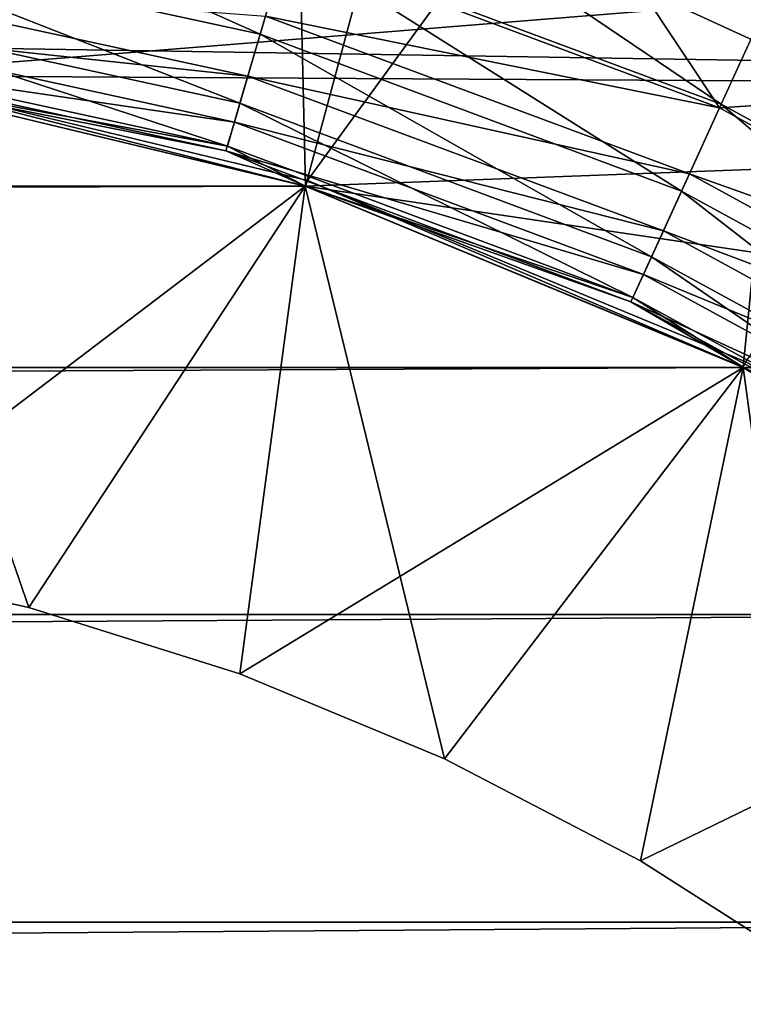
# Model space of a CAD drawing. Header units: metres. Extents: x -206 to 75, y -104 to 104.
# Tile 412 of 656: x -92.43 to -91.23, y 40.88 to 42.51. Entities that reach past the tile are written whole.
import ezdxf

# ---------------------------------------------------------------- set-up
doc = ezdxf.new("R2010")
doc.units = ezdxf.units.M
doc.layers.add('solid_01_1-CONSUMER_THERM_B_125288', color=7, linetype='CONTINUOUS')

msp = doc.modelspace()

# ---------------------------------------------------------------- linework, layer by layer
at = {"layer": 'solid_01_1-CONSUMER_THERM_B_125288'}
for points in [[(-93.358711, -67.339516), (-65.514557, 74.985474), (-65.493088, -75.014526)], [(-93.358711, -67.339516), (-93.257065, -66.795311), (-65.514557, 74.985474)], [(-93.276108, 66.204689), (-65.514557, 74.985474), (-93.257141, -66.241692)], [(-93.257065, -66.795311), (-93.257141, -66.241692), (-65.514557, 74.985474)], [(-76.404617, 63.580017, 75.400002), (-185.604614, 63.572178, 75.400002), (-92.716316, 42.429672, 75.400002)], [(-76.404617, 63.580017, 75.400002), (-92.716316, 42.429672, 75.400002), (-91.951859, 42.246143, 75.400002)], [(-76.404617, 63.580017, 75.400002), (-91.951859, 42.246143, 75.400002), (-91.225533, 41.945286, 75.400002)], [(-93.403435, 47.078796, 63.5), (-92.065659, 46.984234, 63.5), (-92.717896, 42.419693, 63.5)], [(-92.065659, 46.984234, 63.5), (-91.954987, 42.236534, 63.5), (-92.717896, 42.419693, 63.5)], [(-92.065659, 46.984234, 63.5), (-90.75473, 46.702274, 63.5), (-91.954987, 42.236534, 63.5)], [(-90.75473, 46.702274, 63.5), (-91.230118, 41.936283, 63.5), (-91.954987, 42.236534, 63.5)], [(-90.75473, 46.702274, 63.5), (-90.561142, 41.526337, 63.5), (-91.230118, 41.936283, 63.5)], [(-93.500069, 42.481251, 55), (-96.021866, 44.981251, 55), (-88.19677, 42.784554, 55)], [(-91.397552, 44.680519, 48), (-92.443604, 44.906471, 48), (-96.000053, 42.481251, 48)], [(-96.000053, 42.481251, 57), (-91.397552, 44.680519, 57), (-92.443604, 44.906471, 57)], [(-90.88739, 44.511467, 48), (-91.397552, 44.680519, 48), (-96.000053, 42.481251, 48)], [(-96.000053, 42.481251, 57), (-90.88739, 44.511467, 57), (-91.397552, 44.680519, 57)], [(-91.00676, 42.38364, 46), (-91.400536, 42.564751, 46), (-91.397552, 44.680519, 46)], [(-91.00676, 42.38364, 46), (-91.397552, 44.680519, 46), (-90.88739, 44.511467, 46)], [(-90.390488, 44.306244, 48), (-90.88739, 44.511467, 48), (-96.000053, 42.481251, 48)], [(-96.000053, 42.481251, 57), (-90.390488, 44.306244, 57), (-90.88739, 44.511467, 57)], [(-89.910118, 44.066254, 48), (-90.390488, 44.306244, 48), (-96.000053, 42.481251, 48)], [(-96.000053, 42.481251, 57), (-89.910118, 44.066254, 57), (-90.390488, 44.306244, 57)], [(-89.448639, 43.792824, 48), (-89.910118, 44.066254, 48), (-96.000053, 42.481251, 48)], [(-96.000053, 42.481251, 57), (-89.448639, 43.792824, 57), (-89.910118, 44.066254, 57)], [(-88.589935, 43.150517, 48), (-89.448639, 43.792824, 48), (-96.000053, 42.481251, 48)], [(-96.000053, 42.481251, 57), (-88.589935, 43.150517, 57), (-89.448639, 43.792824, 57)], [(-88.19677, 42.784554, 48), (-88.589935, 43.150517, 48), (-96.000053, 42.481251, 48)], [(-96.000053, 42.481251, 57), (-88.19677, 42.784554, 57), (-88.589935, 43.150517, 57)], [(-91.985184, 42.64048, 13.717749), (-91.266365, 42.372375, 13.717749), (-91.931686, 42.822678, 13.598642)], [(-91.266365, 42.372375, 13.717749), (-91.187485, 42.545105, 13.598642), (-91.931686, 42.822678, 13.598642)], [(-92.757408, 42.646584, 13.87616), (-92.029861, 42.488316, 13.87616), (-92.73484, 42.803558, 13.717749)], [(-92.029861, 42.488316, 13.87616), (-91.985184, 42.64048, 13.717749), (-92.73484, 42.803558, 13.717749)], [(-88.19677, 42.784554, 48), (-96.000053, 42.481251, 48), (-93.500069, 42.481251, 48)], [(-96.000053, 42.481251, 57), (-93.500069, 42.481251, 57), (-88.19677, 42.784554, 57)], [(-88.19677, 42.784554, 48), (-93.500069, 42.481251, 48), (-92.717659, 42.419651, 48)], [(-93.500069, 42.481251, 57), (-92.717659, 42.419651, 57), (-88.19677, 42.784554, 57)], [(-93.500069, 42.481251, 55), (-88.19677, 42.784554, 55), (-87.830803, 42.391392, 55)], [(-87.830803, 42.391392, 48), (-88.19677, 42.784554, 48), (-92.717659, 42.419651, 48)], [(-92.717659, 42.419651, 57), (-87.830803, 42.391392, 57), (-88.19677, 42.784554, 57)], [(-92.774384, 42.528477, 14.065914), (-92.063477, 42.373829, 14.065914), (-92.757408, 42.646584, 13.87616)], [(-92.063477, 42.373829, 14.065914), (-92.029861, 42.488316, 13.87616), (-92.757408, 42.646584, 13.87616)], [(-92.029861, 42.488316, 13.87616), (-91.332245, 42.228119, 13.87616), (-91.985184, 42.64048, 13.717749)], [(-91.332245, 42.228119, 13.87616), (-91.266365, 42.372375, 13.717749), (-91.985184, 42.64048, 13.717749)], [(-91.987, 42.634296, 45.982964), (-91.269043, 42.366512, 45.982964), (-92.021004, 42.518482, 45.932949)], [(-91.987, 42.634296, 45.982964), (-91.400536, 42.564751, 46), (-91.269043, 42.366512, 45.982964)], [(-92.767677, 42.57513, 45.853367), (-92.050201, 42.419052, 45.853367), (-92.778992, 42.496471, 45.74966)], [(-92.021004, 42.518482, 45.932949), (-92.050201, 42.419052, 45.853367), (-92.767677, 42.57513, 45.853367)], [(-91.269043, 42.366512, 45.982964), (-91.400536, 42.564751, 46), (-91.00676, 42.38364, 46)], [(-91.266365, 42.372375, 13.717749), (-90.593025, 42.004704, 13.717749), (-91.187485, 42.545105, 13.598642)], [(-92.784927, 42.455177, 14.277479), (-92.084343, 42.302773, 14.277479), (-92.774384, 42.528477, 14.065914)], [(-92.084343, 42.302773, 14.277479), (-92.063477, 42.373829, 14.065914), (-92.774384, 42.528477, 14.065914)], [(-92.021004, 42.518482, 45.932949), (-91.319183, 42.256718, 45.932949), (-92.050201, 42.419052, 45.853367)], [(-91.269043, 42.366512, 45.982964), (-91.319183, 42.256718, 45.932949), (-92.021004, 42.518482, 45.932949)], [(-92.778992, 42.496471, 45.74966), (-92.072586, 42.342804, 45.74966), (-92.786087, 42.44709, 45.628902)], [(-92.050201, 42.419052, 45.853367), (-92.072586, 42.342804, 45.74966), (-92.778992, 42.496471, 45.74966)], [(-92.717659, 42.419651, 55), (-93.500069, 42.481251, 55), (-87.830803, 42.391392, 55)], [(-92.063477, 42.373829, 14.065914), (-91.381813, 42.119583, 14.065914), (-92.029861, 42.488316, 13.87616)], [(-91.381813, 42.119583, 14.065914), (-91.332245, 42.228119, 13.87616), (-92.029861, 42.488316, 13.87616)], [(-92.786087, 42.44709, 45.628902), (-92.086647, 42.294933, 45.628902), (-92.717896, 42.419693, 45.5)], [(-92.072586, 42.342804, 45.74966), (-92.086647, 42.294933, 45.628902), (-92.786087, 42.44709, 45.628902)], [(-92.784927, 42.455177, 14.277479), (-92.717896, 42.419693, 14.5), (-92.084343, 42.302773, 14.277479)], [(-92.716316, 42.429672, 75.400002), (-92.717896, 42.419693, 75.5), (-91.954987, 42.236534, 75.5)], [(-91.951859, 42.246143, 75.400002), (-92.716316, 42.429672, 75.400002), (-91.954987, 42.236534, 75.5)], [(-92.717659, 42.419651, 108.5), (-170.044937, 42.236576, 108.5), (-91.955208, 42.236614, 108.5)], [(-92.770538, 41.617409, 106.5), (-92.412949, 41.53812, 106.5), (-92.717705, 42.419662, 106)], [(-91.955269, 42.236626, 107), (-92.770538, 41.617409, 106.5), (-92.717705, 42.419662, 107)], [(-92.770538, 41.617409, 104.5), (-92.717705, 42.419662, 105), (-91.955269, 42.236626, 105)], [(-92.412949, 41.53812, 104.5), (-92.717705, 42.419662, 104), (-92.770538, 41.617409, 104.5)], [(-92.770538, 41.617409, 102.5), (-92.717705, 42.419662, 103), (-91.955269, 42.236626, 103)], [(-92.412949, 41.53812, 102.5), (-92.717705, 42.419662, 102), (-92.770538, 41.617409, 102.5)], [(-92.770538, 41.617409, 100.5), (-92.717705, 42.419662, 101), (-91.955269, 42.236626, 101)], [(-92.412949, 41.53812, 100.5), (-92.717705, 42.419662, 100), (-92.770538, 41.617409, 100.5)], [(-92.770538, 41.617409, 98.5), (-92.717705, 42.419662, 99), (-91.955269, 42.236626, 99)], [(-92.412949, 41.53812, 98.5), (-92.717705, 42.419662, 98), (-92.770538, 41.617409, 98.5)], [(-92.770538, 41.617409, 96.5), (-92.717705, 42.419662, 97), (-91.955269, 42.236626, 97)], [(-92.412949, 41.53812, 96.5), (-92.717705, 42.419662, 96), (-92.770538, 41.617409, 96.5)], [(-92.770538, 41.617409, 94.5), (-92.717705, 42.419662, 95), (-91.955269, 42.236626, 95)], [(-92.412949, 41.53812, 94.5), (-92.717705, 42.419662, 94), (-92.770538, 41.617409, 94.5)], [(-92.770538, 41.617409, 92.5), (-92.717705, 42.419662, 93), (-91.955269, 42.236626, 93)], [(-92.412949, 41.53812, 92.5), (-92.717705, 42.419662, 92), (-92.770538, 41.617409, 92.5)], [(-92.770538, 41.617409, 90.5), (-92.717705, 42.419662, 91), (-91.955269, 42.236626, 91)], [(-92.412949, 41.53812, 90.5), (-92.717705, 42.419662, 90), (-92.770538, 41.617409, 90.5)], [(-92.770538, 41.617409, 88.5), (-92.717705, 42.419662, 89), (-91.955269, 42.236626, 89)], [(-92.412949, 41.53812, 88.5), (-92.717705, 42.419662, 88), (-92.770538, 41.617409, 88.5)], [(-92.770538, 41.617409, 86.5), (-92.717705, 42.419662, 87), (-91.955269, 42.236626, 87)], [(-92.412949, 41.53812, 86.5), (-92.717705, 42.419662, 86), (-92.770538, 41.617409, 86.5)], [(-92.770538, 41.617409, 84.5), (-92.717705, 42.419662, 85), (-91.955269, 42.236626, 85)], [(-92.412949, 41.53812, 84.5), (-92.717705, 42.419662, 84), (-92.770538, 41.617409, 84.5)], [(-92.770538, 41.617409, 82.5), (-92.717705, 42.419662, 83), (-91.955269, 42.236626, 83)], [(-92.412949, 41.53812, 82.5), (-92.717705, 42.419662, 82), (-92.770538, 41.617409, 82.5)], [(-92.770538, 41.617409, 80.5), (-92.717705, 42.419662, 81), (-91.955269, 42.236626, 81)], [(-92.412949, 41.53812, 80.5), (-92.717705, 42.419662, 80), (-92.770538, 41.617409, 80.5)], [(-92.770538, 41.617409, 78.5), (-92.717705, 42.419662, 79), (-91.955269, 42.236626, 79)], [(-92.412949, 41.53812, 78.5), (-92.717705, 42.419662, 78), (-92.770538, 41.617409, 78.5)], [(-92.770538, 41.617409, 76.5), (-92.717705, 42.419662, 77), (-91.955269, 42.236626, 77)], [(-92.412949, 41.53812, 76.5), (-92.717705, 42.419662, 76), (-92.770538, 41.617409, 76.5)], [(-92.717896, 42.419693, 63.5), (-91.954987, 42.236534, 63.5), (-92.717659, 42.419651, 57)], [(-92.717896, 42.419693, 75.5), (-92.717705, 42.419662, 76), (-91.955269, 42.236626, 76)], [(-91.954987, 42.236534, 75.5), (-92.717896, 42.419693, 75.5), (-91.955269, 42.236626, 76)], [(-92.717896, 42.419693, 14.5), (-92.717896, 42.419693, 45.5), (-91.954987, 42.236534, 45.5)], [(-92.086647, 42.294933, 45.628902), (-91.954987, 42.236534, 45.5), (-92.717896, 42.419693, 45.5)], [(-91.954987, 42.236534, 14.5), (-92.717896, 42.419693, 14.5), (-91.954987, 42.236534, 45.5)], [(-92.084343, 42.302773, 14.277479), (-92.717896, 42.419693, 14.5), (-91.954987, 42.236534, 14.5)], [(-92.412949, 41.53812, 106.5), (-91.955269, 42.236626, 106), (-92.717705, 42.419662, 106)], [(-92.717705, 42.419662, 105), (-92.717705, 42.419662, 106), (-91.955269, 42.236626, 106)], [(-91.955269, 42.236626, 105), (-92.717705, 42.419662, 105), (-91.955269, 42.236626, 106)], [(-91.955269, 42.236626, 107), (-92.717705, 42.419662, 107), (-92.717659, 42.419651, 108.5)], [(-92.717705, 42.419662, 103), (-92.717705, 42.419662, 104), (-91.955269, 42.236626, 104)], [(-92.412949, 41.53812, 104.5), (-91.955269, 42.236626, 104), (-92.717705, 42.419662, 104)], [(-91.955269, 42.236626, 103), (-92.717705, 42.419662, 103), (-91.955269, 42.236626, 104)], [(-92.717705, 42.419662, 101), (-92.717705, 42.419662, 102), (-91.955269, 42.236626, 102)], [(-92.412949, 41.53812, 102.5), (-91.955269, 42.236626, 102), (-92.717705, 42.419662, 102)], [(-91.955269, 42.236626, 101), (-92.717705, 42.419662, 101), (-91.955269, 42.236626, 102)], [(-92.717705, 42.419662, 99), (-92.717705, 42.419662, 100), (-91.955269, 42.236626, 100)], [(-92.412949, 41.53812, 100.5), (-91.955269, 42.236626, 100), (-92.717705, 42.419662, 100)], [(-91.955269, 42.236626, 99), (-92.717705, 42.419662, 99), (-91.955269, 42.236626, 100)], [(-92.717705, 42.419662, 97), (-92.717705, 42.419662, 98), (-91.955269, 42.236626, 98)], [(-92.412949, 41.53812, 98.5), (-91.955269, 42.236626, 98), (-92.717705, 42.419662, 98)], [(-91.955269, 42.236626, 97), (-92.717705, 42.419662, 97), (-91.955269, 42.236626, 98)], [(-92.717705, 42.419662, 95), (-92.717705, 42.419662, 96), (-91.955269, 42.236626, 96)], [(-92.412949, 41.53812, 96.5), (-91.955269, 42.236626, 96), (-92.717705, 42.419662, 96)], [(-91.955269, 42.236626, 95), (-92.717705, 42.419662, 95), (-91.955269, 42.236626, 96)], [(-92.717705, 42.419662, 93), (-92.717705, 42.419662, 94), (-91.955269, 42.236626, 94)], [(-92.412949, 41.53812, 94.5), (-91.955269, 42.236626, 94), (-92.717705, 42.419662, 94)], [(-91.955269, 42.236626, 93), (-92.717705, 42.419662, 93), (-91.955269, 42.236626, 94)], [(-92.717705, 42.419662, 91), (-92.717705, 42.419662, 92), (-91.955269, 42.236626, 92)], [(-92.412949, 41.53812, 92.5), (-91.955269, 42.236626, 92), (-92.717705, 42.419662, 92)], [(-91.955269, 42.236626, 91), (-92.717705, 42.419662, 91), (-91.955269, 42.236626, 92)], [(-92.717705, 42.419662, 89), (-92.717705, 42.419662, 90), (-91.955269, 42.236626, 90)], [(-92.412949, 41.53812, 90.5), (-91.955269, 42.236626, 90), (-92.717705, 42.419662, 90)], [(-91.955269, 42.236626, 89), (-92.717705, 42.419662, 89), (-91.955269, 42.236626, 90)], [(-92.717705, 42.419662, 87), (-92.717705, 42.419662, 88), (-91.955269, 42.236626, 88)], [(-92.412949, 41.53812, 88.5), (-91.955269, 42.236626, 88), (-92.717705, 42.419662, 88)], [(-91.955269, 42.236626, 87), (-92.717705, 42.419662, 87), (-91.955269, 42.236626, 88)], [(-92.717705, 42.419662, 85), (-92.717705, 42.419662, 86), (-91.955269, 42.236626, 86)], [(-92.412949, 41.53812, 86.5), (-91.955269, 42.236626, 86), (-92.717705, 42.419662, 86)], [(-91.955269, 42.236626, 85), (-92.717705, 42.419662, 85), (-91.955269, 42.236626, 86)], [(-92.717705, 42.419662, 83), (-92.717705, 42.419662, 84), (-91.955269, 42.236626, 84)], [(-92.412949, 41.53812, 84.5), (-91.955269, 42.236626, 84), (-92.717705, 42.419662, 84)], [(-91.955269, 42.236626, 83), (-92.717705, 42.419662, 83), (-91.955269, 42.236626, 84)], [(-92.717705, 42.419662, 81), (-92.717705, 42.419662, 82), (-91.955269, 42.236626, 82)], [(-92.412949, 41.53812, 82.5), (-91.955269, 42.236626, 82), (-92.717705, 42.419662, 82)], [(-91.955269, 42.236626, 81), (-92.717705, 42.419662, 81), (-91.955269, 42.236626, 82)], [(-92.717705, 42.419662, 79), (-92.717705, 42.419662, 80), (-91.955269, 42.236626, 80)], [(-92.412949, 41.53812, 80.5), (-91.955269, 42.236626, 80), (-92.717705, 42.419662, 80)], [(-91.955269, 42.236626, 79), (-92.717705, 42.419662, 79), (-91.955269, 42.236626, 80)], [(-92.717705, 42.419662, 77), (-92.717705, 42.419662, 78), (-91.955269, 42.236626, 78)], [(-92.412949, 41.53812, 78.5), (-91.955269, 42.236626, 78), (-92.717705, 42.419662, 78)], [(-91.955269, 42.236626, 77), (-92.717705, 42.419662, 77), (-91.955269, 42.236626, 78)], [(-92.412949, 41.53812, 76.5), (-91.955269, 42.236626, 76), (-92.717705, 42.419662, 76)], [(-87.830803, 42.391392, 48), (-92.717659, 42.419651, 48), (-91.955208, 42.236614, 48)], [(-91.955208, 42.236614, 55), (-91.955208, 42.236614, 48), (-92.717659, 42.419651, 48)], [(-91.955208, 42.236614, 55), (-92.717659, 42.419651, 48), (-92.717659, 42.419651, 55)], [(-92.717659, 42.419651, 57), (-91.955208, 42.236614, 57), (-87.830803, 42.391392, 57)], [(-91.954987, 42.236534, 63.5), (-91.955208, 42.236614, 57), (-92.717659, 42.419651, 57)], [(-91.955208, 42.236614, 55), (-92.717659, 42.419651, 55), (-87.830803, 42.391392, 55)], [(-91.955269, 42.236626, 107), (-92.717659, 42.419651, 108.5), (-91.955208, 42.236614, 108.5)], [(-92.050201, 42.419052, 45.853367), (-91.362236, 42.162457, 45.853367), (-92.072586, 42.342804, 45.74966)], [(-91.319183, 42.256718, 45.932949), (-91.362236, 42.162457, 45.853367), (-92.050201, 42.419052, 45.853367)], [(-87.830803, 42.391392, 48), (-91.955208, 42.236614, 48), (-91.229797, 41.936111, 48)], [(-91.955208, 42.236614, 57), (-91.229797, 41.936111, 57), (-87.830803, 42.391392, 57)], [(-91.955208, 42.236614, 55), (-87.830803, 42.391392, 55), (-87.188499, 41.532684, 55)], [(-91.269043, 42.366512, 45.982964), (-91.00676, 42.38364, 46), (-90.596512, 41.999279, 45.982964)], [(-92.084343, 42.302773, 14.277479), (-91.412575, 42.052219, 14.277479), (-92.063477, 42.373829, 14.065914)], [(-91.412575, 42.052219, 14.277479), (-91.381813, 42.119583, 14.065914), (-92.063477, 42.373829, 14.065914)], [(-91.332245, 42.228119, 13.87616), (-90.678764, 41.871292, 13.87616), (-91.266365, 42.372375, 13.717749)], [(-91.269043, 42.366512, 45.982964), (-90.596512, 41.999279, 45.982964), (-91.319183, 42.256718, 45.932949)], [(-90.678764, 41.871292, 13.87616), (-90.593025, 42.004704, 13.717749), (-91.266365, 42.372375, 13.717749)], [(-92.072586, 42.342804, 45.74966), (-91.395248, 42.090168, 45.74966), (-92.086647, 42.294933, 45.628902)], [(-91.362236, 42.162457, 45.853367), (-91.395248, 42.090168, 45.74966), (-92.072586, 42.342804, 45.74966)], [(-92.084343, 42.302773, 14.277479), (-91.954987, 42.236534, 14.5), (-91.412575, 42.052219, 14.277479)], [(-92.086647, 42.294933, 45.628902), (-91.41597, 42.044788, 45.628902), (-91.954987, 42.236534, 45.5)], [(-91.395248, 42.090168, 45.74966), (-91.41597, 42.044788, 45.628902), (-92.086647, 42.294933, 45.628902)], [(-91.319183, 42.256718, 45.932949), (-90.661766, 41.897739, 45.932949), (-91.362236, 42.162457, 45.853367)], [(-90.596512, 41.999279, 45.982964), (-90.661766, 41.897739, 45.932949), (-91.319183, 42.256718, 45.932949)], [(-91.955208, 42.236614, 108.5), (-170.044937, 42.236576, 108.5), (-170.77034, 41.936073, 108.5)], [(-91.955208, 42.236614, 108.5), (-170.77034, 41.936073, 108.5), (-91.229797, 41.936111, 108.5)], [(-91.955269, 42.236626, 107), (-92.412949, 41.53812, 106.5), (-92.770538, 41.617409, 106.5)], [(-92.412949, 41.53812, 104.5), (-92.770538, 41.617409, 104.5), (-91.955269, 42.236626, 105)], [(-92.412949, 41.53812, 102.5), (-92.770538, 41.617409, 102.5), (-91.955269, 42.236626, 103)], [(-92.412949, 41.53812, 100.5), (-92.770538, 41.617409, 100.5), (-91.955269, 42.236626, 101)], [(-92.412949, 41.53812, 98.5), (-92.770538, 41.617409, 98.5), (-91.955269, 42.236626, 99)], [(-92.412949, 41.53812, 96.5), (-92.770538, 41.617409, 96.5), (-91.955269, 42.236626, 97)], [(-92.412949, 41.53812, 94.5), (-92.770538, 41.617409, 94.5), (-91.955269, 42.236626, 95)], [(-92.412949, 41.53812, 92.5), (-92.770538, 41.617409, 92.5), (-91.955269, 42.236626, 93)], [(-92.412949, 41.53812, 90.5), (-92.770538, 41.617409, 90.5), (-91.955269, 42.236626, 91)], [(-92.412949, 41.53812, 88.5), (-92.770538, 41.617409, 88.5), (-91.955269, 42.236626, 89)], [(-92.412949, 41.53812, 86.5), (-92.770538, 41.617409, 86.5), (-91.955269, 42.236626, 87)], [(-92.412949, 41.53812, 84.5), (-92.770538, 41.617409, 84.5), (-91.955269, 42.236626, 85)], [(-92.412949, 41.53812, 82.5), (-92.770538, 41.617409, 82.5), (-91.955269, 42.236626, 83)], [(-92.412949, 41.53812, 80.5), (-92.770538, 41.617409, 80.5), (-91.955269, 42.236626, 81)], [(-92.412949, 41.53812, 78.5), (-92.770538, 41.617409, 78.5), (-91.955269, 42.236626, 79)], [(-92.412949, 41.53812, 76.5), (-92.770538, 41.617409, 76.5), (-91.955269, 42.236626, 77)], [(-92.412949, 41.53812, 106.5), (-92.06382, 41.428047, 106.5), (-91.955269, 42.236626, 106)], [(-91.955269, 42.236626, 107), (-92.06382, 41.428047, 106.5), (-92.412949, 41.53812, 106.5)], [(-92.06382, 41.428047, 104.5), (-92.412949, 41.53812, 104.5), (-91.955269, 42.236626, 105)], [(-92.06382, 41.428047, 104.5), (-91.955269, 42.236626, 104), (-92.412949, 41.53812, 104.5)], [(-92.06382, 41.428047, 102.5), (-92.412949, 41.53812, 102.5), (-91.955269, 42.236626, 103)], [(-92.06382, 41.428047, 102.5), (-91.955269, 42.236626, 102), (-92.412949, 41.53812, 102.5)], [(-92.06382, 41.428047, 100.5), (-92.412949, 41.53812, 100.5), (-91.955269, 42.236626, 101)], [(-92.06382, 41.428047, 100.5), (-91.955269, 42.236626, 100), (-92.412949, 41.53812, 100.5)], [(-92.06382, 41.428047, 98.5), (-92.412949, 41.53812, 98.5), (-91.955269, 42.236626, 99)], [(-92.06382, 41.428047, 98.5), (-91.955269, 42.236626, 98), (-92.412949, 41.53812, 98.5)], [(-92.06382, 41.428047, 96.5), (-92.412949, 41.53812, 96.5), (-91.955269, 42.236626, 97)], [(-92.06382, 41.428047, 96.5), (-91.955269, 42.236626, 96), (-92.412949, 41.53812, 96.5)], [(-92.06382, 41.428047, 94.5), (-92.412949, 41.53812, 94.5), (-91.955269, 42.236626, 95)], [(-92.06382, 41.428047, 94.5), (-91.955269, 42.236626, 94), (-92.412949, 41.53812, 94.5)], [(-92.06382, 41.428047, 92.5), (-92.412949, 41.53812, 92.5), (-91.955269, 42.236626, 93)], [(-92.06382, 41.428047, 92.5), (-91.955269, 42.236626, 92), (-92.412949, 41.53812, 92.5)], [(-92.06382, 41.428047, 90.5), (-92.412949, 41.53812, 90.5), (-91.955269, 42.236626, 91)], [(-92.06382, 41.428047, 90.5), (-91.955269, 42.236626, 90), (-92.412949, 41.53812, 90.5)], [(-92.06382, 41.428047, 88.5), (-92.412949, 41.53812, 88.5), (-91.955269, 42.236626, 89)], [(-92.06382, 41.428047, 88.5), (-91.955269, 42.236626, 88), (-92.412949, 41.53812, 88.5)], [(-92.06382, 41.428047, 86.5), (-92.412949, 41.53812, 86.5), (-91.955269, 42.236626, 87)], [(-92.06382, 41.428047, 86.5), (-91.955269, 42.236626, 86), (-92.412949, 41.53812, 86.5)], [(-92.06382, 41.428047, 84.5), (-92.412949, 41.53812, 84.5), (-91.955269, 42.236626, 85)], [(-92.06382, 41.428047, 84.5), (-91.955269, 42.236626, 84), (-92.412949, 41.53812, 84.5)], [(-92.06382, 41.428047, 82.5), (-92.412949, 41.53812, 82.5), (-91.955269, 42.236626, 83)], [(-92.06382, 41.428047, 82.5), (-91.955269, 42.236626, 82), (-92.412949, 41.53812, 82.5)], [(-92.06382, 41.428047, 80.5), (-92.412949, 41.53812, 80.5), (-91.955269, 42.236626, 81)], [(-92.06382, 41.428047, 80.5), (-91.955269, 42.236626, 80), (-92.412949, 41.53812, 80.5)], [(-92.06382, 41.428047, 78.5), (-92.412949, 41.53812, 78.5), (-91.955269, 42.236626, 79)], [(-92.06382, 41.428047, 78.5), (-91.955269, 42.236626, 78), (-92.412949, 41.53812, 78.5)], [(-92.06382, 41.428047, 76.5), (-92.412949, 41.53812, 76.5), (-91.955269, 42.236626, 77)], [(-92.06382, 41.428047, 76.5), (-91.955269, 42.236626, 76), (-92.412949, 41.53812, 76.5)], [(-92.06382, 41.428047, 106.5), (-91.724899, 41.287663, 106.5), (-91.955269, 42.236626, 106)], [(-91.229843, 41.936146, 107), (-92.06382, 41.428047, 106.5), (-91.955269, 42.236626, 107)], [(-92.06382, 41.428047, 104.5), (-91.955269, 42.236626, 105), (-91.229843, 41.936146, 105)], [(-91.724899, 41.287663, 104.5), (-91.955269, 42.236626, 104), (-92.06382, 41.428047, 104.5)], [(-92.06382, 41.428047, 102.5), (-91.955269, 42.236626, 103), (-91.229843, 41.936146, 103)], [(-91.724899, 41.287663, 102.5), (-91.955269, 42.236626, 102), (-92.06382, 41.428047, 102.5)], [(-92.06382, 41.428047, 100.5), (-91.955269, 42.236626, 101), (-91.229843, 41.936146, 101)], [(-91.724899, 41.287663, 100.5), (-91.955269, 42.236626, 100), (-92.06382, 41.428047, 100.5)], [(-92.06382, 41.428047, 98.5), (-91.955269, 42.236626, 99), (-91.229843, 41.936146, 99)], [(-91.724899, 41.287663, 98.5), (-91.955269, 42.236626, 98), (-92.06382, 41.428047, 98.5)], [(-92.06382, 41.428047, 96.5), (-91.955269, 42.236626, 97), (-91.229843, 41.936146, 97)], [(-91.724899, 41.287663, 96.5), (-91.955269, 42.236626, 96), (-92.06382, 41.428047, 96.5)], [(-92.06382, 41.428047, 94.5), (-91.955269, 42.236626, 95), (-91.229843, 41.936146, 95)], [(-91.724899, 41.287663, 94.5), (-91.955269, 42.236626, 94), (-92.06382, 41.428047, 94.5)], [(-92.06382, 41.428047, 92.5), (-91.955269, 42.236626, 93), (-91.229843, 41.936146, 93)], [(-91.724899, 41.287663, 92.5), (-91.955269, 42.236626, 92), (-92.06382, 41.428047, 92.5)], [(-92.06382, 41.428047, 90.5), (-91.955269, 42.236626, 91), (-91.229843, 41.936146, 91)], [(-91.724899, 41.287663, 90.5), (-91.955269, 42.236626, 90), (-92.06382, 41.428047, 90.5)], [(-92.06382, 41.428047, 88.5), (-91.955269, 42.236626, 89), (-91.229843, 41.936146, 89)], [(-91.724899, 41.287663, 88.5), (-91.955269, 42.236626, 88), (-92.06382, 41.428047, 88.5)], [(-92.06382, 41.428047, 86.5), (-91.955269, 42.236626, 87), (-91.229843, 41.936146, 87)], [(-91.724899, 41.287663, 86.5), (-91.955269, 42.236626, 86), (-92.06382, 41.428047, 86.5)], [(-92.06382, 41.428047, 84.5), (-91.955269, 42.236626, 85), (-91.229843, 41.936146, 85)], [(-91.724899, 41.287663, 84.5), (-91.955269, 42.236626, 84), (-92.06382, 41.428047, 84.5)], [(-92.06382, 41.428047, 82.5), (-91.955269, 42.236626, 83), (-91.229843, 41.936146, 83)], [(-91.724899, 41.287663, 82.5), (-91.955269, 42.236626, 82), (-92.06382, 41.428047, 82.5)], [(-92.06382, 41.428047, 80.5), (-91.955269, 42.236626, 81), (-91.229843, 41.936146, 81)], [(-91.724899, 41.287663, 80.5), (-91.955269, 42.236626, 80), (-92.06382, 41.428047, 80.5)], [(-92.06382, 41.428047, 78.5), (-91.955269, 42.236626, 79), (-91.229843, 41.936146, 79)], [(-91.724899, 41.287663, 78.5), (-91.955269, 42.236626, 78), (-92.06382, 41.428047, 78.5)], [(-92.06382, 41.428047, 76.5), (-91.955269, 42.236626, 77), (-91.229843, 41.936146, 77)], [(-91.724899, 41.287663, 76.5), (-91.955269, 42.236626, 76), (-92.06382, 41.428047, 76.5)], [(-91.724899, 41.287663, 106.5), (-91.229843, 41.936146, 106), (-91.955269, 42.236626, 106)], [(-91.955269, 42.236626, 105), (-91.955269, 42.236626, 106), (-91.229843, 41.936146, 106)], [(-91.229843, 41.936146, 105), (-91.955269, 42.236626, 105), (-91.229843, 41.936146, 106)], [(-91.229843, 41.936146, 107), (-91.955269, 42.236626, 107), (-91.955208, 42.236614, 108.5)], [(-91.955269, 42.236626, 103), (-91.955269, 42.236626, 104), (-91.229843, 41.936146, 104)], [(-91.724899, 41.287663, 104.5), (-91.229843, 41.936146, 104), (-91.955269, 42.236626, 104)], [(-91.229843, 41.936146, 103), (-91.955269, 42.236626, 103), (-91.229843, 41.936146, 104)], [(-91.955269, 42.236626, 101), (-91.955269, 42.236626, 102), (-91.229843, 41.936146, 102)], [(-91.724899, 41.287663, 102.5), (-91.229843, 41.936146, 102), (-91.955269, 42.236626, 102)], [(-91.229843, 41.936146, 101), (-91.955269, 42.236626, 101), (-91.229843, 41.936146, 102)], [(-91.955269, 42.236626, 99), (-91.955269, 42.236626, 100), (-91.229843, 41.936146, 100)], [(-91.724899, 41.287663, 100.5), (-91.229843, 41.936146, 100), (-91.955269, 42.236626, 100)], [(-91.229843, 41.936146, 99), (-91.955269, 42.236626, 99), (-91.229843, 41.936146, 100)], [(-91.955269, 42.236626, 97), (-91.955269, 42.236626, 98), (-91.229843, 41.936146, 98)], [(-91.724899, 41.287663, 98.5), (-91.229843, 41.936146, 98), (-91.955269, 42.236626, 98)], [(-91.229843, 41.936146, 97), (-91.955269, 42.236626, 97), (-91.229843, 41.936146, 98)], [(-91.955269, 42.236626, 95), (-91.955269, 42.236626, 96), (-91.229843, 41.936146, 96)], [(-91.724899, 41.287663, 96.5), (-91.229843, 41.936146, 96), (-91.955269, 42.236626, 96)], [(-91.229843, 41.936146, 95), (-91.955269, 42.236626, 95), (-91.229843, 41.936146, 96)], [(-91.955269, 42.236626, 93), (-91.955269, 42.236626, 94), (-91.229843, 41.936146, 94)], [(-91.724899, 41.287663, 94.5), (-91.229843, 41.936146, 94), (-91.955269, 42.236626, 94)], [(-91.229843, 41.936146, 93), (-91.955269, 42.236626, 93), (-91.229843, 41.936146, 94)], [(-91.955269, 42.236626, 91), (-91.955269, 42.236626, 92), (-91.229843, 41.936146, 92)], [(-91.724899, 41.287663, 92.5), (-91.229843, 41.936146, 92), (-91.955269, 42.236626, 92)], [(-91.229843, 41.936146, 91), (-91.955269, 42.236626, 91), (-91.229843, 41.936146, 92)], [(-91.955269, 42.236626, 89), (-91.955269, 42.236626, 90), (-91.229843, 41.936146, 90)], [(-91.724899, 41.287663, 90.5), (-91.229843, 41.936146, 90), (-91.955269, 42.236626, 90)], [(-91.229843, 41.936146, 89), (-91.955269, 42.236626, 89), (-91.229843, 41.936146, 90)], [(-91.955269, 42.236626, 87), (-91.955269, 42.236626, 88), (-91.229843, 41.936146, 88)], [(-91.724899, 41.287663, 88.5), (-91.229843, 41.936146, 88), (-91.955269, 42.236626, 88)], [(-91.229843, 41.936146, 87), (-91.955269, 42.236626, 87), (-91.229843, 41.936146, 88)], [(-91.955269, 42.236626, 85), (-91.955269, 42.236626, 86), (-91.229843, 41.936146, 86)], [(-91.724899, 41.287663, 86.5), (-91.229843, 41.936146, 86), (-91.955269, 42.236626, 86)], [(-91.229843, 41.936146, 85), (-91.955269, 42.236626, 85), (-91.229843, 41.936146, 86)], [(-91.955269, 42.236626, 83), (-91.955269, 42.236626, 84), (-91.229843, 41.936146, 84)], [(-91.724899, 41.287663, 84.5), (-91.229843, 41.936146, 84), (-91.955269, 42.236626, 84)], [(-91.229843, 41.936146, 83), (-91.955269, 42.236626, 83), (-91.229843, 41.936146, 84)], [(-91.955269, 42.236626, 81), (-91.955269, 42.236626, 82), (-91.229843, 41.936146, 82)], [(-91.724899, 41.287663, 82.5), (-91.229843, 41.936146, 82), (-91.955269, 42.236626, 82)], [(-91.229843, 41.936146, 81), (-91.955269, 42.236626, 81), (-91.229843, 41.936146, 82)], [(-91.955269, 42.236626, 79), (-91.955269, 42.236626, 80), (-91.229843, 41.936146, 80)], [(-91.724899, 41.287663, 80.5), (-91.229843, 41.936146, 80), (-91.955269, 42.236626, 80)], [(-91.229843, 41.936146, 79), (-91.955269, 42.236626, 79), (-91.229843, 41.936146, 80)], [(-91.955269, 42.236626, 77), (-91.955269, 42.236626, 78), (-91.229843, 41.936146, 78)], [(-91.724899, 41.287663, 78.5), (-91.229843, 41.936146, 78), (-91.955269, 42.236626, 78)], [(-91.229843, 41.936146, 77), (-91.955269, 42.236626, 77), (-91.229843, 41.936146, 78)], [(-91.954987, 42.236534, 75.5), (-91.955269, 42.236626, 76), (-91.229843, 41.936146, 76)], [(-91.724899, 41.287663, 76.5), (-91.229843, 41.936146, 76), (-91.955269, 42.236626, 76)], [(-91.229797, 41.936111, 55), (-91.229797, 41.936111, 48), (-91.955208, 42.236614, 48)], [(-91.229797, 41.936111, 55), (-91.955208, 42.236614, 48), (-91.955208, 42.236614, 55)], [(-91.230118, 41.936283, 63.5), (-91.229797, 41.936111, 57), (-91.955208, 42.236614, 57)], [(-91.954987, 42.236534, 63.5), (-91.230118, 41.936283, 63.5), (-91.955208, 42.236614, 57)], [(-91.229797, 41.936111, 55), (-91.955208, 42.236614, 55), (-87.188499, 41.532684, 55)], [(-91.229843, 41.936146, 107), (-91.955208, 42.236614, 108.5), (-91.229797, 41.936111, 108.5)], [(-91.951859, 42.246143, 75.400002), (-91.954987, 42.236534, 75.5), (-91.230118, 41.936283, 75.5)], [(-91.230118, 41.936283, 75.5), (-91.954987, 42.236534, 75.5), (-91.229843, 41.936146, 76)], [(-91.954987, 42.236534, 14.5), (-91.954987, 42.236534, 45.5), (-91.230118, 41.936283, 45.5)], [(-91.41597, 42.044788, 45.628902), (-91.230118, 41.936283, 45.5), (-91.954987, 42.236534, 45.5)], [(-91.230118, 41.936283, 14.5), (-91.954987, 42.236534, 14.5), (-91.230118, 41.936283, 45.5)], [(-91.412575, 42.052219, 14.277479), (-91.954987, 42.236534, 14.5), (-91.230118, 41.936283, 14.5)], [(-91.225533, 41.945286, 75.400002), (-91.951859, 42.246143, 75.400002), (-91.230118, 41.936283, 75.5)], [(-91.381813, 42.119583, 14.065914), (-90.743271, 41.770912, 14.065914), (-91.332245, 42.228119, 13.87616)], [(-90.743271, 41.770912, 14.065914), (-90.678764, 41.871292, 13.87616), (-91.332245, 42.228119, 13.87616)], [(-91.362236, 42.162457, 45.853367), (-90.717789, 41.810562, 45.853367), (-91.395248, 42.090168, 45.74966)], [(-90.661766, 41.897739, 45.932949), (-90.717789, 41.810562, 45.853367), (-91.362236, 42.162457, 45.853367)], [(-91.412575, 42.052219, 14.277479), (-90.78331, 41.708611, 14.277479), (-91.381813, 42.119583, 14.065914)], [(-90.78331, 41.708611, 14.277479), (-90.743271, 41.770912, 14.065914), (-91.381813, 42.119583, 14.065914)], [(-91.395248, 42.090168, 45.74966), (-90.760757, 41.74371, 45.74966), (-91.41597, 42.044788, 45.628902)], [(-90.717789, 41.810562, 45.853367), (-90.760757, 41.74371, 45.74966), (-91.395248, 42.090168, 45.74966)], [(-91.41597, 42.044788, 45.628902), (-90.787727, 41.70174, 45.628902), (-91.230118, 41.936283, 45.5)], [(-90.760757, 41.74371, 45.74966), (-90.787727, 41.70174, 45.628902), (-91.41597, 42.044788, 45.628902)], [(-91.412575, 42.052219, 14.277479), (-91.230118, 41.936283, 14.5), (-90.78331, 41.708611, 14.277479)], [(-91.225533, 41.945286, 75.400002), (-91.230118, 41.936283, 75.5), (-90.561142, 41.526337, 75.5)], [(-91.229797, 41.936111, 108.5), (-170.77034, 41.936073, 108.5), (-171.438889, 41.526363, 108.5)], [(-91.229797, 41.936111, 108.5), (-171.438889, 41.526363, 108.5), (-90.561249, 41.526402, 108.5)], [(-91.229843, 41.936146, 107), (-91.724899, 41.287663, 106.5), (-92.06382, 41.428047, 106.5)], [(-91.724899, 41.287663, 104.5), (-92.06382, 41.428047, 104.5), (-91.229843, 41.936146, 105)], [(-91.724899, 41.287663, 102.5), (-92.06382, 41.428047, 102.5), (-91.229843, 41.936146, 103)], [(-91.724899, 41.287663, 100.5), (-92.06382, 41.428047, 100.5), (-91.229843, 41.936146, 101)], [(-91.724899, 41.287663, 98.5), (-92.06382, 41.428047, 98.5), (-91.229843, 41.936146, 99)], [(-91.724899, 41.287663, 96.5), (-92.06382, 41.428047, 96.5), (-91.229843, 41.936146, 97)], [(-91.724899, 41.287663, 94.5), (-92.06382, 41.428047, 94.5), (-91.229843, 41.936146, 95)], [(-91.724899, 41.287663, 92.5), (-92.06382, 41.428047, 92.5), (-91.229843, 41.936146, 93)], [(-91.724899, 41.287663, 90.5), (-92.06382, 41.428047, 90.5), (-91.229843, 41.936146, 91)], [(-91.724899, 41.287663, 88.5), (-92.06382, 41.428047, 88.5), (-91.229843, 41.936146, 89)], [(-91.724899, 41.287663, 86.5), (-92.06382, 41.428047, 86.5), (-91.229843, 41.936146, 87)], [(-91.724899, 41.287663, 84.5), (-92.06382, 41.428047, 84.5), (-91.229843, 41.936146, 85)], [(-91.724899, 41.287663, 82.5), (-92.06382, 41.428047, 82.5), (-91.229843, 41.936146, 83)], [(-91.724899, 41.287663, 80.5), (-92.06382, 41.428047, 80.5), (-91.229843, 41.936146, 81)], [(-91.724899, 41.287663, 78.5), (-92.06382, 41.428047, 78.5), (-91.229843, 41.936146, 79)], [(-91.724899, 41.287663, 76.5), (-92.06382, 41.428047, 76.5), (-91.229843, 41.936146, 77)], [(-91.724899, 41.287663, 106.5), (-91.400009, 41.118523, 106.5), (-91.229843, 41.936146, 106)], [(-91.229843, 41.936146, 107), (-91.400009, 41.118523, 106.5), (-91.724899, 41.287663, 106.5)], [(-91.400009, 41.118523, 104.5), (-91.724899, 41.287663, 104.5), (-91.229843, 41.936146, 105)], [(-91.400009, 41.118523, 104.5), (-91.229843, 41.936146, 104), (-91.724899, 41.287663, 104.5)], [(-91.400009, 41.118523, 102.5), (-91.724899, 41.287663, 102.5), (-91.229843, 41.936146, 103)], [(-91.400009, 41.118523, 102.5), (-91.229843, 41.936146, 102), (-91.724899, 41.287663, 102.5)], [(-91.400009, 41.118523, 100.5), (-91.724899, 41.287663, 100.5), (-91.229843, 41.936146, 101)], [(-91.400009, 41.118523, 100.5), (-91.229843, 41.936146, 100), (-91.724899, 41.287663, 100.5)], [(-91.400009, 41.118523, 98.5), (-91.724899, 41.287663, 98.5), (-91.229843, 41.936146, 99)], [(-91.400009, 41.118523, 98.5), (-91.229843, 41.936146, 98), (-91.724899, 41.287663, 98.5)], [(-91.400009, 41.118523, 96.5), (-91.724899, 41.287663, 96.5), (-91.229843, 41.936146, 97)], [(-91.400009, 41.118523, 96.5), (-91.229843, 41.936146, 96), (-91.724899, 41.287663, 96.5)], [(-91.400009, 41.118523, 94.5), (-91.724899, 41.287663, 94.5), (-91.229843, 41.936146, 95)], [(-91.400009, 41.118523, 94.5), (-91.229843, 41.936146, 94), (-91.724899, 41.287663, 94.5)], [(-91.400009, 41.118523, 92.5), (-91.724899, 41.287663, 92.5), (-91.229843, 41.936146, 93)], [(-91.400009, 41.118523, 92.5), (-91.229843, 41.936146, 92), (-91.724899, 41.287663, 92.5)], [(-91.400009, 41.118523, 90.5), (-91.724899, 41.287663, 90.5), (-91.229843, 41.936146, 91)], [(-91.400009, 41.118523, 90.5), (-91.229843, 41.936146, 90), (-91.724899, 41.287663, 90.5)], [(-91.400009, 41.118523, 88.5), (-91.724899, 41.287663, 88.5), (-91.229843, 41.936146, 89)], [(-91.400009, 41.118523, 88.5), (-91.229843, 41.936146, 88), (-91.724899, 41.287663, 88.5)], [(-91.400009, 41.118523, 86.5), (-91.724899, 41.287663, 86.5), (-91.229843, 41.936146, 87)], [(-91.400009, 41.118523, 86.5), (-91.229843, 41.936146, 86), (-91.724899, 41.287663, 86.5)], [(-91.400009, 41.118523, 84.5), (-91.724899, 41.287663, 84.5), (-91.229843, 41.936146, 85)], [(-91.400009, 41.118523, 84.5), (-91.229843, 41.936146, 84), (-91.724899, 41.287663, 84.5)], [(-91.400009, 41.118523, 82.5), (-91.724899, 41.287663, 82.5), (-91.229843, 41.936146, 83)], [(-91.400009, 41.118523, 82.5), (-91.229843, 41.936146, 82), (-91.724899, 41.287663, 82.5)], [(-91.400009, 41.118523, 80.5), (-91.724899, 41.287663, 80.5), (-91.229843, 41.936146, 81)], [(-91.400009, 41.118523, 80.5), (-91.229843, 41.936146, 80), (-91.724899, 41.287663, 80.5)], [(-91.400009, 41.118523, 78.5), (-91.724899, 41.287663, 78.5), (-91.229843, 41.936146, 79)], [(-91.400009, 41.118523, 78.5), (-91.229843, 41.936146, 78), (-91.724899, 41.287663, 78.5)], [(-91.400009, 41.118523, 76.5), (-91.724899, 41.287663, 76.5), (-91.229843, 41.936146, 77)], [(-91.400009, 41.118523, 76.5), (-91.229843, 41.936146, 76), (-91.724899, 41.287663, 76.5)], [(-91.400009, 41.118523, 106.5), (-91.091232, 40.921822, 106.5), (-91.229843, 41.936146, 106)], [(-90.561272, 41.526428, 107), (-91.400009, 41.118523, 106.5), (-91.229843, 41.936146, 107)], [(-91.400009, 41.118523, 104.5), (-91.229843, 41.936146, 105), (-90.561272, 41.526428, 105)], [(-91.091232, 40.921822, 104.5), (-91.229843, 41.936146, 104), (-91.400009, 41.118523, 104.5)], [(-91.400009, 41.118523, 102.5), (-91.229843, 41.936146, 103), (-90.561272, 41.526428, 103)], [(-91.091232, 40.921822, 102.5), (-91.229843, 41.936146, 102), (-91.400009, 41.118523, 102.5)], [(-91.400009, 41.118523, 100.5), (-91.229843, 41.936146, 101), (-90.561272, 41.526428, 101)], [(-91.091232, 40.921822, 100.5), (-91.229843, 41.936146, 100), (-91.400009, 41.118523, 100.5)], [(-91.400009, 41.118523, 98.5), (-91.229843, 41.936146, 99), (-90.561272, 41.526428, 99)], [(-91.091232, 40.921822, 98.5), (-91.229843, 41.936146, 98), (-91.400009, 41.118523, 98.5)], [(-91.400009, 41.118523, 96.5), (-91.229843, 41.936146, 97), (-90.561272, 41.526428, 97)], [(-91.091232, 40.921822, 96.5), (-91.229843, 41.936146, 96), (-91.400009, 41.118523, 96.5)], [(-91.400009, 41.118523, 94.5), (-91.229843, 41.936146, 95), (-90.561272, 41.526428, 95)], [(-91.091232, 40.921822, 94.5), (-91.229843, 41.936146, 94), (-91.400009, 41.118523, 94.5)], [(-91.400009, 41.118523, 92.5), (-91.229843, 41.936146, 93), (-90.561272, 41.526428, 93)], [(-91.091232, 40.921822, 92.5), (-91.229843, 41.936146, 92), (-91.400009, 41.118523, 92.5)], [(-91.400009, 41.118523, 90.5), (-91.229843, 41.936146, 91), (-90.561272, 41.526428, 91)], [(-91.091232, 40.921822, 90.5), (-91.229843, 41.936146, 90), (-91.400009, 41.118523, 90.5)], [(-91.400009, 41.118523, 88.5), (-91.229843, 41.936146, 89), (-90.561272, 41.526428, 89)], [(-91.091232, 40.921822, 88.5), (-91.229843, 41.936146, 88), (-91.400009, 41.118523, 88.5)], [(-91.400009, 41.118523, 86.5), (-91.229843, 41.936146, 87), (-90.561272, 41.526428, 87)], [(-91.091232, 40.921822, 86.5), (-91.229843, 41.936146, 86), (-91.400009, 41.118523, 86.5)], [(-91.400009, 41.118523, 84.5), (-91.229843, 41.936146, 85), (-90.561272, 41.526428, 85)], [(-91.091232, 40.921822, 84.5), (-91.229843, 41.936146, 84), (-91.400009, 41.118523, 84.5)], [(-91.400009, 41.118523, 82.5), (-91.229843, 41.936146, 83), (-90.561272, 41.526428, 83)], [(-91.091232, 40.921822, 82.5), (-91.229843, 41.936146, 82), (-91.400009, 41.118523, 82.5)], [(-91.400009, 41.118523, 80.5), (-91.229843, 41.936146, 81), (-90.561272, 41.526428, 81)], [(-91.091232, 40.921822, 80.5), (-91.229843, 41.936146, 80), (-91.400009, 41.118523, 80.5)], [(-91.400009, 41.118523, 78.5), (-91.229843, 41.936146, 79), (-90.561272, 41.526428, 79)], [(-91.091232, 40.921822, 78.5), (-91.229843, 41.936146, 78), (-91.400009, 41.118523, 78.5)], [(-91.400009, 41.118523, 76.5), (-91.229843, 41.936146, 77), (-90.561272, 41.526428, 77)], [(-91.091232, 40.921822, 76.5), (-91.229843, 41.936146, 76), (-91.400009, 41.118523, 76.5)], [(-91.230118, 41.936283, 63.5), (-90.561142, 41.526337, 63.5), (-91.229797, 41.936111, 57)], [(-91.230118, 41.936283, 75.5), (-91.229843, 41.936146, 76), (-90.561272, 41.526428, 76)], [(-90.561142, 41.526337, 75.5), (-91.230118, 41.936283, 75.5), (-90.561272, 41.526428, 76)], [(-91.230118, 41.936283, 14.5), (-91.230118, 41.936283, 45.5), (-90.561142, 41.526337, 45.5)], [(-90.787727, 41.70174, 45.628902), (-90.561142, 41.526337, 45.5), (-91.230118, 41.936283, 45.5)], [(-90.561142, 41.526337, 14.5), (-91.230118, 41.936283, 14.5), (-90.561142, 41.526337, 45.5)], [(-90.78331, 41.708611, 14.277479), (-91.230118, 41.936283, 14.5), (-90.561142, 41.526337, 14.5)], [(-91.091232, 40.921822, 106.5), (-90.561272, 41.526428, 106), (-91.229843, 41.936146, 106)], [(-91.229843, 41.936146, 105), (-91.229843, 41.936146, 106), (-90.561272, 41.526428, 106)], [(-90.561272, 41.526428, 105), (-91.229843, 41.936146, 105), (-90.561272, 41.526428, 106)], [(-91.229843, 41.936146, 107), (-91.229797, 41.936111, 108.5), (-90.561249, 41.526402, 108.5)], [(-90.561272, 41.526428, 107), (-91.229843, 41.936146, 107), (-90.561249, 41.526402, 108.5)], [(-91.229843, 41.936146, 103), (-91.229843, 41.936146, 104), (-90.561272, 41.526428, 104)], [(-91.091232, 40.921822, 104.5), (-90.561272, 41.526428, 104), (-91.229843, 41.936146, 104)], [(-90.561272, 41.526428, 103), (-91.229843, 41.936146, 103), (-90.561272, 41.526428, 104)], [(-91.229843, 41.936146, 101), (-91.229843, 41.936146, 102), (-90.561272, 41.526428, 102)], [(-91.091232, 40.921822, 102.5), (-90.561272, 41.526428, 102), (-91.229843, 41.936146, 102)], [(-90.561272, 41.526428, 101), (-91.229843, 41.936146, 101), (-90.561272, 41.526428, 102)], [(-91.229843, 41.936146, 99), (-91.229843, 41.936146, 100), (-90.561272, 41.526428, 100)], [(-91.091232, 40.921822, 100.5), (-90.561272, 41.526428, 100), (-91.229843, 41.936146, 100)], [(-90.561272, 41.526428, 99), (-91.229843, 41.936146, 99), (-90.561272, 41.526428, 100)], [(-91.229843, 41.936146, 97), (-91.229843, 41.936146, 98), (-90.561272, 41.526428, 98)], [(-91.091232, 40.921822, 98.5), (-90.561272, 41.526428, 98), (-91.229843, 41.936146, 98)], [(-90.561272, 41.526428, 97), (-91.229843, 41.936146, 97), (-90.561272, 41.526428, 98)], [(-91.229843, 41.936146, 95), (-91.229843, 41.936146, 96), (-90.561272, 41.526428, 96)], [(-91.091232, 40.921822, 96.5), (-90.561272, 41.526428, 96), (-91.229843, 41.936146, 96)], [(-90.561272, 41.526428, 95), (-91.229843, 41.936146, 95), (-90.561272, 41.526428, 96)], [(-91.229843, 41.936146, 93), (-91.229843, 41.936146, 94), (-90.561272, 41.526428, 94)], [(-91.091232, 40.921822, 94.5), (-90.561272, 41.526428, 94), (-91.229843, 41.936146, 94)], [(-90.561272, 41.526428, 93), (-91.229843, 41.936146, 93), (-90.561272, 41.526428, 94)], [(-91.229843, 41.936146, 91), (-91.229843, 41.936146, 92), (-90.561272, 41.526428, 92)], [(-91.091232, 40.921822, 92.5), (-90.561272, 41.526428, 92), (-91.229843, 41.936146, 92)], [(-90.561272, 41.526428, 91), (-91.229843, 41.936146, 91), (-90.561272, 41.526428, 92)], [(-91.229843, 41.936146, 89), (-91.229843, 41.936146, 90), (-90.561272, 41.526428, 90)], [(-91.091232, 40.921822, 90.5), (-90.561272, 41.526428, 90), (-91.229843, 41.936146, 90)], [(-90.561272, 41.526428, 89), (-91.229843, 41.936146, 89), (-90.561272, 41.526428, 90)], [(-91.229843, 41.936146, 87), (-91.229843, 41.936146, 88), (-90.561272, 41.526428, 88)], [(-91.091232, 40.921822, 88.5), (-90.561272, 41.526428, 88), (-91.229843, 41.936146, 88)], [(-90.561272, 41.526428, 87), (-91.229843, 41.936146, 87), (-90.561272, 41.526428, 88)], [(-91.229843, 41.936146, 85), (-91.229843, 41.936146, 86), (-90.561272, 41.526428, 86)], [(-91.091232, 40.921822, 86.5), (-90.561272, 41.526428, 86), (-91.229843, 41.936146, 86)], [(-90.561272, 41.526428, 85), (-91.229843, 41.936146, 85), (-90.561272, 41.526428, 86)], [(-91.229843, 41.936146, 83), (-91.229843, 41.936146, 84), (-90.561272, 41.526428, 84)], [(-91.091232, 40.921822, 84.5), (-90.561272, 41.526428, 84), (-91.229843, 41.936146, 84)], [(-90.561272, 41.526428, 83), (-91.229843, 41.936146, 83), (-90.561272, 41.526428, 84)], [(-91.229843, 41.936146, 81), (-91.229843, 41.936146, 82), (-90.561272, 41.526428, 82)], [(-91.091232, 40.921822, 82.5), (-90.561272, 41.526428, 82), (-91.229843, 41.936146, 82)], [(-90.561272, 41.526428, 81), (-91.229843, 41.936146, 81), (-90.561272, 41.526428, 82)], [(-91.229843, 41.936146, 79), (-91.229843, 41.936146, 80), (-90.561272, 41.526428, 80)], [(-91.091232, 40.921822, 80.5), (-90.561272, 41.526428, 80), (-91.229843, 41.936146, 80)], [(-90.561272, 41.526428, 79), (-91.229843, 41.936146, 79), (-90.561272, 41.526428, 80)], [(-91.229843, 41.936146, 77), (-91.229843, 41.936146, 78), (-90.561272, 41.526428, 78)], [(-91.091232, 40.921822, 78.5), (-90.561272, 41.526428, 78), (-91.229843, 41.936146, 78)], [(-90.561272, 41.526428, 77), (-91.229843, 41.936146, 77), (-90.561272, 41.526428, 78)], [(-91.091232, 40.921822, 76.5), (-90.561272, 41.526428, 76), (-91.229843, 41.936146, 76)], [(-90.561249, 41.526402, 108.5), (-171.438889, 41.526363, 108.5), (-172.035614, 41.016754, 108.5)], [(-90.561249, 41.526402, 108.5), (-172.035614, 41.016754, 108.5), (-89.964531, 41.016792, 108.5)], [(-90.561272, 41.526428, 107), (-91.091232, 40.921822, 106.5), (-91.400009, 41.118523, 106.5)], [(-91.091232, 40.921822, 104.5), (-91.400009, 41.118523, 104.5), (-90.561272, 41.526428, 105)], [(-91.091232, 40.921822, 102.5), (-91.400009, 41.118523, 102.5), (-90.561272, 41.526428, 103)], [(-91.091232, 40.921822, 100.5), (-91.400009, 41.118523, 100.5), (-90.561272, 41.526428, 101)], [(-91.091232, 40.921822, 98.5), (-91.400009, 41.118523, 98.5), (-90.561272, 41.526428, 99)], [(-91.091232, 40.921822, 96.5), (-91.400009, 41.118523, 96.5), (-90.561272, 41.526428, 97)], [(-91.091232, 40.921822, 94.5), (-91.400009, 41.118523, 94.5), (-90.561272, 41.526428, 95)], [(-91.091232, 40.921822, 92.5), (-91.400009, 41.118523, 92.5), (-90.561272, 41.526428, 93)], [(-91.091232, 40.921822, 90.5), (-91.400009, 41.118523, 90.5), (-90.561272, 41.526428, 91)], [(-91.091232, 40.921822, 88.5), (-91.400009, 41.118523, 88.5), (-90.561272, 41.526428, 89)], [(-91.091232, 40.921822, 86.5), (-91.400009, 41.118523, 86.5), (-90.561272, 41.526428, 87)], [(-91.091232, 40.921822, 84.5), (-91.400009, 41.118523, 84.5), (-90.561272, 41.526428, 85)], [(-91.091232, 40.921822, 82.5), (-91.400009, 41.118523, 82.5), (-90.561272, 41.526428, 83)], [(-91.091232, 40.921822, 80.5), (-91.400009, 41.118523, 80.5), (-90.561272, 41.526428, 81)], [(-91.091232, 40.921822, 78.5), (-91.400009, 41.118523, 78.5), (-90.561272, 41.526428, 79)], [(-91.091232, 40.921822, 76.5), (-91.400009, 41.118523, 76.5), (-90.561272, 41.526428, 77)], [(-89.964531, 41.016792, 108.5), (-172.035614, 41.016754, 108.5), (-172.545212, 40.420033, 108.5)], [(-89.964531, 41.016792, 108.5), (-172.545212, 40.420033, 108.5), (-89.454918, 40.420071, 108.5)]]:
    msp.add_3dface(points, dxfattribs=at)

doc.saveas('drawing.dxf')
